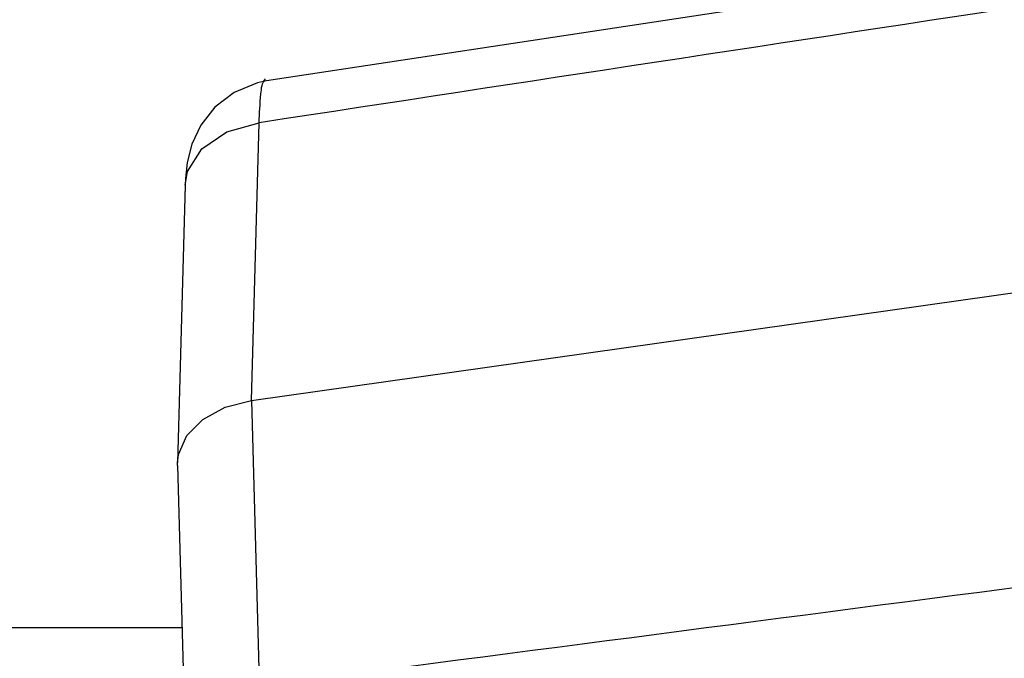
# Paper-space layout 'Sheet' of a CAD drawing. Header units: inches. Extents: x 0.2 to 10.8, y 0.2 to 8.3.
# Tile 511 of 545: x 8.0831 to 8.1045, y 6.5974 to 6.6113. Entities that reach past the tile are written whole.
import ezdxf

# ---------------------------------------------------------------- set-up
doc = ezdxf.new("R2010")
doc.units = ezdxf.units.IN
doc.header["$MEASUREMENT"] = 0
doc.layers.get('0').update_dxf_attribs({"lineweight": 5})

psp = doc.layouts.new('Sheet')

# ---------------------------------------------------------------- linework, layer by layer
at = {"color": 0, "linetype": 'ByBlock', "lineweight": -3}
for p, q in [((8.123028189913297, 6.615223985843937), (8.088492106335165, 6.60997921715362)), ((8.088163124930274, 6.603039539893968), (8.088334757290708, 6.609071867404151)), ((8.088163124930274, 6.603039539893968), (8.122847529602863, 6.60794465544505)), ((8.08672773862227, 6.607717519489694), (8.086556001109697, 6.601681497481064)), ((8.088163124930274, 6.603039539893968), (8.088334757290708, 6.596837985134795)), ((8.086555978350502, 6.601625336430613), (8.086556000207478, 6.601681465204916)), ((8.086555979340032, 6.601625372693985), (8.086727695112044, 6.595420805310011)), ((8.061677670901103, 6.598105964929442), (8.08665338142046, 6.598105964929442))]:
    psp.add_line(p, q, dxfattribs=at)
for points in [[(8.088492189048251, 6.609979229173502), (8.08829999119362, 6.609940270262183), (8.087787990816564, 6.609732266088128), (8.087370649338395, 6.609412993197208), (8.087062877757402, 6.609021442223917), (8.0868685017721, 6.608604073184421), (8.086771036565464, 6.60820953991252), (8.086733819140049, 6.607859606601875), (8.086727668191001, 6.607714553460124)], [(8.086727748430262, 6.607717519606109), (8.086778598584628, 6.608010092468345), (8.087086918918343, 6.608503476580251), (8.087631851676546, 6.608875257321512), (8.088334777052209, 6.609071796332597)], [(8.086556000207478, 6.601681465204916), (8.086577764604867, 6.601863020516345), (8.086761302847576, 6.6022777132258), (8.087105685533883, 6.602627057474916), (8.087592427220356, 6.602892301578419), (8.088163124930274, 6.603039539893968)]]:
    psp.add_lwpolyline(points, dxfattribs=at)
for points in [[(8.122878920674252, 6.614317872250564), (8.111362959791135, 6.612577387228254), (8.099848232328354, 6.610828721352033), (8.088334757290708, 6.609071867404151)], [(8.088334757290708, 6.596837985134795), (8.09985058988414, 6.59833327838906), (8.111365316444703, 6.599837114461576), (8.122878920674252, 6.601349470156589)]]:
    psp.add_open_spline(points, degree=3, dxfattribs=at)
psp.add_open_spline([(8.088334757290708, 6.609071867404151), (8.08833475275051, 6.609281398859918), (8.088362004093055, 6.609588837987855), (8.088393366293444, 6.609945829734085), (8.08847308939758, 6.610028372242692)], degree=3, knots=[0, 0, 0, 0, 0.6461278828, 1, 1, 1, 1], dxfattribs=at)

doc.saveas('drawing.dxf')
